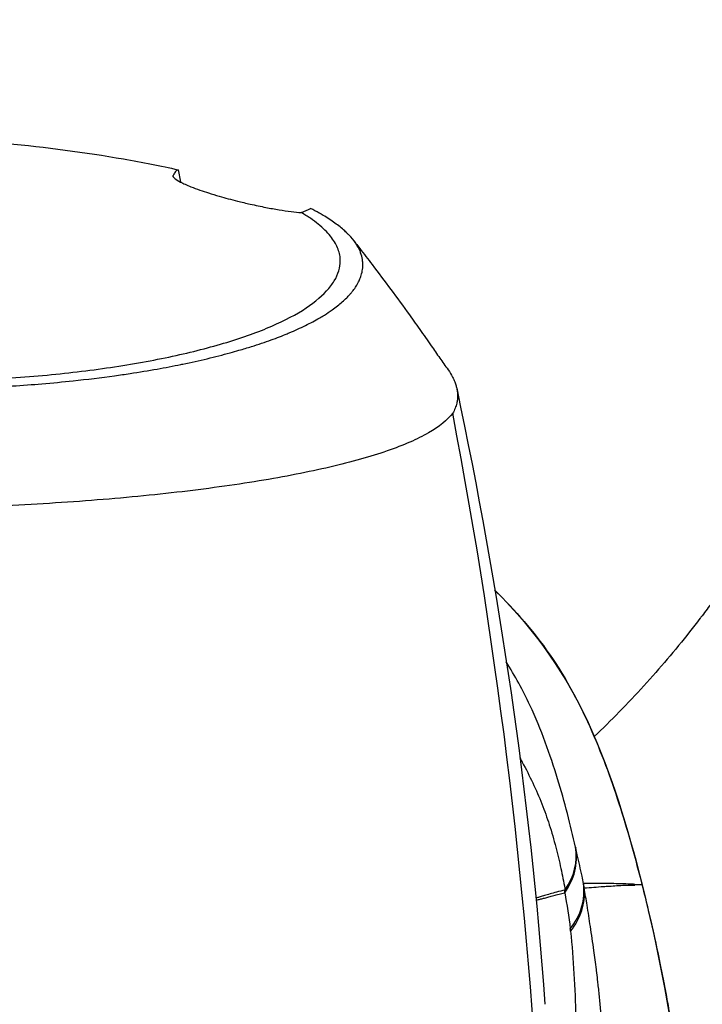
# Model space of a CAD drawing. Header units: millimetres. Extents: x 0 to 7374, y 0 to 4200.
# Tile 530 of 656: x 2046 to 2097, y 3799 to 3872. Entities that reach past the tile are written whole.
import ezdxf

# ---------------------------------------------------------------- set-up
doc = ezdxf.new("R2010")
doc.units = ezdxf.units.MM
doc.header["$LTSCALE"] = 0.2

# ---------------------------------------------------------------- blocks, each defined once
blk = doc.blocks.new('A$C9c4d0392')
for p, q in [((21.656, 194.644), (21.821, 193.739)), ((21.293, 194.125), (21.283, 194.231)), ((31.79, 184.855), (31.79, 184.855)), ((31.51, 184.645), (31.51, 184.645)), ((38.053, 174.114), (38.053, 174.114)), ((48.166, 148.727), (48.165, 148.726)), ((55.539, 141.578), (55.53, 141.628))]:
    blk.add_line(p, q)
for centre, radius, start, end in [((0, 187.5), 92, 325.69885, 214.30115), ((0, 187.5), 89.66, 327.95617, 52.39211), ((0, 129.2), 49, 58.97333, 58.9735)]:
    blk.add_arc(centre, radius, start, end)
for centre, major_axis, ratio, start_param, end_param in [((27.204, 192.556), (-5.39, -0.461), 0.335777, 2.271165, 2.458432), ((-0.319, 187.537), (35.745, 0.01), 0.258893, 0.433549, 0.474056), ((21.504, 152.82), (-13.327, 97.042), 0.246148, 4.359756, 4.925795), ((46.046, 143.395), (5.062, 1.191), 0.888718, 5.486335, 6.221467), ((46.027, 143.476), (5.065, 1.177), 0.874444, 5.509237, 6.22494), ((50.278, 149.164), (-1.072, 5.537), 0.020001, 2.605521, 2.637316), ((45.004, 147.773), (3.581, -9.738), 0.419869, 0.661122, 0.690259), ((46.59, 140.928), (5.091, 1.058), 0.891204, 5.462771, 6.218387), ((46.62, 140.77), (5.125, 0.881), 0.884624, 5.490127, 6.219639), ((40.795, 133.756), (8.363, 12.307), 0.592735, 5.705785, 5.736349), ((37.011, 123.423), (12.344, 17.643), 0.350177, 5.898883, 5.915341)]:
    blk.add_ellipse(centre, major_axis=major_axis, ratio=ratio, start_param=start_param, end_param=end_param)
for points, knots in [([(73.628, 206.403), (73.647, 206.329), (73.665, 206.256), (73.683, 206.182), (73.776, 205.805), (73.861, 205.435), (73.938, 205.074), (73.941, 205.06), (73.944, 205.046), (73.947, 205.033), (74.119, 204.229), (74.252, 203.482), (74.364, 202.723), (74.479, 201.949), (74.568, 201.176), (74.631, 200.401), (74.695, 199.626), (74.733, 198.85), (74.745, 198.074), (74.758, 197.298), (74.745, 196.522), (74.706, 195.745), (74.687, 195.357), (74.661, 194.97), (74.629, 194.582), (74.613, 194.391), (74.597, 194.212), (74.576, 194.001), (74.559, 193.833), (74.539, 193.64), (74.514, 193.42), (74.447, 192.844), (74.347, 192.081), (74.17, 191.104), (74.049, 190.439), (73.892, 189.674), (73.677, 188.801), (73.654, 188.707), (73.63, 188.612), (73.605, 188.515), (73.581, 188.421), (73.557, 188.325), (73.531, 188.229), (73.506, 188.134), (73.481, 188.039), (73.455, 187.942), (73.44, 187.884), (73.424, 187.824), (73.408, 187.764), (73.398, 187.729), (73.388, 187.692), (73.378, 187.656), (73.279, 187.292), (73.173, 186.911), (73.059, 186.514), (73.005, 186.328), (72.95, 186.138), (72.892, 185.944), (72.837, 185.758), (72.78, 185.568), (72.721, 185.374), (72.609, 185.008), (72.49, 184.629), (72.364, 184.238), (72.132, 183.517), (71.869, 182.74), (71.595, 181.973), (71.326, 181.221), (71.044, 180.47), (70.75, 179.722), (70.456, 178.974), (70.149, 178.229), (69.829, 177.486), (69.679, 177.136), (69.525, 176.787), (69.369, 176.439), (69.359, 176.417), (69.349, 176.396), (69.34, 176.374), (69.173, 176.004), (69.004, 175.635), (68.831, 175.267), (68.485, 174.53), (68.127, 173.796), (67.755, 173.066), (67.383, 172.335), (66.998, 171.608), (66.6, 170.885), (66.201, 170.16), (65.788, 169.438), (65.365, 168.726), (64.938, 168.007), (64.499, 167.295), (64.049, 166.591), (63.594, 165.88), (63.128, 165.177), (62.651, 164.483), (62.168, 163.781), (61.674, 163.087), (61.169, 162.403), (60.931, 162.08), (60.69, 161.759), (60.447, 161.44), (60.43, 161.418), (60.413, 161.396), (60.397, 161.374), (60.135, 161.032), (59.87, 160.692), (59.603, 160.354), (59.064, 159.673), (58.513, 159.002), (57.951, 158.34), (57.383, 157.67), (56.803, 157.011), (56.212, 156.362), (55.614, 155.706), (55.005, 155.06), (54.385, 154.425), (53.777, 153.802), (53.158, 153.19), (52.529, 152.588)], [1.860504, 1.860504, 1.860504, 1.860504, 1.870047, 1.870047, 1.870047, 1.919145, 1.919145, 1.919145, 1.921031, 1.921031, 1.921031, 2.030455, 2.030455, 2.030455, 2.141848, 2.141848, 2.141848, 2.253388, 2.253388, 2.253388, 2.364825, 2.364825, 2.364825, 2.420428, 2.420428, 2.420428, 2.447839, 2.447839, 2.447839, 2.469662, 2.469662, 2.469662, 2.526875, 2.526875, 2.526875, 2.565824, 2.565824, 2.565824, 2.570027, 2.570027, 2.570027, 2.574124, 2.574124, 2.574124, 2.578118, 2.578118, 2.578118, 2.580554, 2.580554, 2.580554, 2.582018, 2.582018, 2.582018, 2.596734, 2.596734, 2.596734, 2.60364, 2.60364, 2.60364, 2.610282, 2.610282, 2.610282, 2.622871, 2.622871, 2.622871, 2.646029, 2.646029, 2.646029, 2.668742, 2.668742, 2.668742, 2.691446, 2.691446, 2.691446, 2.702139, 2.702139, 2.702139, 2.702801, 2.702801, 2.702801, 2.71415, 2.71415, 2.71415, 2.736865, 2.736865, 2.736865, 2.759589, 2.759589, 2.759589, 2.782378, 2.782378, 2.782378, 2.805393, 2.805393, 2.805393, 2.82866, 2.82866, 2.82866, 2.852174, 2.852174, 2.852174, 2.863266, 2.863266, 2.863266, 2.86403, 2.86403, 2.86403, 2.87595, 2.87595, 2.87595, 2.899992, 2.899992, 2.899992, 2.924306, 2.924306, 2.924306, 2.948899, 2.948899, 2.948899, 2.973, 2.973, 2.973, 2.973]), ([(-17.613, 195.451), (-8.925, 196.956), (0.104, 197.404), (11.83, 196.33), (14.733, 195.946), (17.592, 195.451)], [0, 0, 0, 0, 2.656433, 2.656433, 3.53302, 3.53302, 3.53302, 3.53302]), ([(21.656, 194.644), (21.591, 194.622), (21.528, 194.577), (21.404, 194.439), (21.343, 194.346), (21.283, 194.231)], [-0.7990504, -0.7990504, -0.7990504, -0.7990504, -0.3995257, -0.3995257, -0.000001, -0.000001, -0.000001, -0.000001]), ([(21.283, 194.231), (21.253, 194.174), (21.291, 194.097), (21.498, 193.923), (21.639, 193.833), (22.034, 193.628), (22.291, 193.512), (22.807, 193.306), (23.029, 193.224), (23.475, 193.068), (23.69, 192.997), (24.169, 192.845), (24.433, 192.765), (25.145, 192.559), (25.598, 192.437), (26.374, 192.242), (26.69, 192.167), (27, 192.097)], [0.000001, 0.000001, 0.000001, 0.000001, 0.197273, 0.197273, 0.35304, 0.35304, 0.511664, 0.511664, 0.610998, 0.610998, 0.692664, 0.692664, 0.782539, 0.782539, 0.924801, 0.924801, 1.023327, 1.023327, 1.023327, 1.023327]), ([(-0.025, 178.325), (0.767, 178.325), (1.56, 178.33), (2.351, 178.34), (2.541, 178.343), (2.731, 178.346), (2.92, 178.349), (3.52, 178.359), (4.119, 178.373), (4.715, 178.39), (5.093, 178.401), (5.47, 178.414), (5.845, 178.428), (6.251, 178.443), (6.656, 178.459), (7.059, 178.478), (7.447, 178.496), (7.834, 178.516), (8.219, 178.537), (8.605, 178.558), (8.989, 178.581), (9.371, 178.606), (10.105, 178.654), (10.833, 178.708), (11.553, 178.769), (12.331, 178.834), (13.099, 178.907), (13.856, 178.987), (14.907, 179.099), (15.937, 179.224), (16.94, 179.364), (17.328, 179.417), (17.712, 179.473), (18.091, 179.531), (18.772, 179.635), (19.439, 179.745), (20.091, 179.861), (20.692, 179.969), (21.282, 180.081), (21.857, 180.199), (21.904, 180.208), (21.952, 180.218), (22, 180.228), (22.62, 180.356), (23.223, 180.49), (23.809, 180.63), (24.394, 180.769), (24.962, 180.914), (25.511, 181.065), (25.733, 181.125), (25.951, 181.187), (26.167, 181.249), (26.484, 181.341), (26.794, 181.435), (27.098, 181.53), (27.606, 181.69), (28.095, 181.855), (28.562, 182.024), (28.975, 182.174), (29.372, 182.328), (29.751, 182.484), (29.8, 182.505), (29.849, 182.525), (29.897, 182.545), (30.32, 182.723), (30.72, 182.905), (31.097, 183.09), (31.474, 183.275), (31.828, 183.464), (32.157, 183.656), (32.278, 183.727), (32.396, 183.798), (32.51, 183.869), (32.707, 183.992), (32.895, 184.116), (33.072, 184.242), (33.352, 184.44), (33.607, 184.64), (33.837, 184.843), (33.952, 184.945), (34.06, 185.046), (34.163, 185.149), (34.234, 185.22), (34.302, 185.292), (34.366, 185.364), (34.395, 185.395), (34.422, 185.427), (34.449, 185.458), (34.494, 185.51), (34.537, 185.562), (34.579, 185.614), (34.615, 185.659), (34.65, 185.705), (34.684, 185.75), (34.689, 185.757), (34.693, 185.763), (34.698, 185.77), (34.736, 185.822), (34.773, 185.875), (34.807, 185.927), (34.842, 185.98), (34.875, 186.032), (34.907, 186.085), (34.918, 186.104), (34.929, 186.123), (34.94, 186.141), (34.96, 186.175), (34.979, 186.209), (34.997, 186.243), (35.025, 186.296), (35.052, 186.349), (35.077, 186.402), (35.127, 186.508), (35.171, 186.615), (35.208, 186.721), (35.232, 186.791), (35.253, 186.861), (35.272, 186.931), (35.309, 187.074), (35.335, 187.216), (35.348, 187.358), (35.36, 187.478), (35.362, 187.599), (35.357, 187.718), (35.352, 187.808), (35.343, 187.898), (35.329, 187.987), (35.302, 188.155), (35.258, 188.322), (35.196, 188.488), (35.182, 188.527), (35.167, 188.565), (35.15, 188.604), (35.065, 188.808), (34.952, 189.01), (34.814, 189.212), (34.675, 189.414), (34.51, 189.614), (34.319, 189.813), (34.271, 189.862), (34.222, 189.912), (34.171, 189.961), (34.163, 189.97), (34.154, 189.978), (34.145, 189.986), (34.103, 190.027), (34.059, 190.068), (34.014, 190.109), (33.905, 190.208), (33.791, 190.306), (33.67, 190.403), (33.549, 190.501), (33.421, 190.597), (33.288, 190.694), (33.154, 190.79), (33.014, 190.886), (32.868, 190.981), (32.722, 191.076), (32.57, 191.171), (32.412, 191.264), (32.325, 191.316), (32.237, 191.367), (32.147, 191.417), (32.136, 191.423), (32.126, 191.429), (32.117, 191.435)], [0, 0, 0, 0, 2.300382, 2.300382, 2.300382, 2.853338, 2.853338, 2.853338, 4.600802, 4.600802, 4.600802, 5.706663, 5.706663, 5.706663, 6.901383, 6.901383, 6.901383, 8.051561, 8.051561, 8.051561, 9.201655, 9.201655, 9.201655, 11.413276, 11.413276, 11.413276, 13.802193, 13.802193, 13.802193, 17.119845, 17.119845, 17.119845, 18.402613, 18.402613, 18.402613, 20.702656, 20.702656, 20.702656, 22.826377, 22.826377, 22.826377, 23.002676, 23.002676, 23.002676, 25.302707, 25.302707, 25.302707, 27.602642, 27.602642, 27.602642, 28.532882, 28.532882, 28.532882, 29.902478, 29.902478, 29.902478, 32.20239, 32.20239, 32.20239, 34.239368, 34.239368, 34.239368, 34.50219, 34.50219, 34.50219, 36.801971, 36.801971, 36.801971, 39.101748, 39.101748, 39.101748, 39.945852, 39.945852, 39.945852, 41.401454, 41.401454, 41.401454, 43.701345, 43.701345, 43.701345, 44.851319, 44.851319, 44.851319, 45.652349, 45.652349, 45.652349, 46.001253, 46.001253, 46.001253, 46.576087, 46.576087, 46.576087, 47.078981, 47.078981, 47.078981, 47.150877, 47.150877, 47.150877, 47.725919, 47.725919, 47.725919, 48.301044, 48.301044, 48.301044, 48.505614, 48.505614, 48.505614, 48.875957, 48.875957, 48.875957, 49.450919, 49.450919, 49.450919, 50.600938, 50.600938, 50.600938, 51.358888, 51.358888, 51.358888, 52.900715, 52.900715, 52.900715, 54.212172, 54.212172, 54.212172, 55.200557, 55.200557, 55.200557, 57.065475, 57.065475, 57.065475, 57.500731, 57.500731, 57.500731, 59.800907, 59.800907, 59.800907, 62.100707, 62.100707, 62.100707, 62.675653, 62.675653, 62.675653, 62.772168, 62.772168, 62.772168, 63.250622, 63.250622, 63.250622, 64.400678, 64.400678, 64.400678, 65.550834, 65.550834, 65.550834, 66.70102, 66.70102, 66.70102, 67.851166, 67.851166, 67.851166, 68.478987, 68.478987, 68.478987, 68.552026, 68.552026, 68.552026, 68.552026]), ([(27, 192.097), (27.401, 192.007), (27.789, 191.926), (28.504, 191.788), (28.832, 191.73), (29.779, 191.576), (30.335, 191.507), (30.796, 191.469)], [0.000001, 0.000001, 0.000001, 0.000001, 0.1271329, 0.1271329, 0.2458855, 0.2458855, 0.4917709, 0.4917709, 0.4917709, 0.4917709]), ([(33.689, 187.874), (33.689, 187.874), (33.689, 187.874), (33.689, 187.875), (33.689, 187.875), (33.689, 187.875), (33.689, 187.875), (33.689, 187.875), (33.689, 187.875), (33.689, 187.875), (33.689, 187.875), (33.689, 187.876), (33.689, 187.876), (33.689, 187.88), (33.689, 187.884), (33.689, 187.905), (33.689, 187.923), (33.688, 187.958), (33.687, 187.976), (33.679, 188.138), (33.658, 188.282), (33.59, 188.57), (33.543, 188.714), (33.359, 189.148), (33.182, 189.435), (32.71, 190.02), (32.407, 190.317), (31.867, 190.755), (31.673, 190.9), (31.36, 191.115), (31.252, 191.186), (31.03, 191.328), (30.915, 191.399), (30.796, 191.469)], [1.303357, 1.303357, 1.303357, 1.303357, 1.303375, 1.303375, 1.303415, 1.303415, 1.303495, 1.303495, 1.303575, 1.303575, 1.303734, 1.303734, 1.30437, 1.30437, 1.308574, 1.308574, 1.33079, 1.33079, 1.352995, 1.352995, 1.532862, 1.532862, 1.714059, 1.714059, 2.080285, 2.080285, 2.468817, 2.468817, 2.663042, 2.663042, 2.76014, 2.76014, 2.857221, 2.857221, 2.857221, 2.857221]), ([(34.67, 189.408), (34.673, 189.405), (34.675, 189.401), (34.682, 189.393), (34.686, 189.388), (34.701, 189.369), (34.712, 189.354), (34.757, 189.295), (34.791, 189.252), (34.928, 189.076), (35.03, 188.944), (35.439, 188.413), (35.747, 188.01), (36.979, 186.389), (37.904, 185.145), (39.108, 183.472), (39.399, 183.063), (39.833, 182.448), (39.977, 182.242), (40.192, 181.934), (40.263, 181.831), (40.369, 181.678), (40.405, 181.627), (40.547, 181.422), (40.647, 181.276), (40.854, 180.978), (40.96, 180.826), (41.271, 180.385), (41.477, 180.095), (41.685, 179.806)], [0, 0, 0, 0, 0.001422, 0.001422, 0.003388, 0.003388, 0.009289, 0.009289, 0.02699, 0.02699, 0.080094, 0.080094, 0.23943, 0.23943, 0.717828, 0.717828, 0.871321, 0.871321, 0.94774, 0.94774, 0.985789, 0.985789, 1.004612, 1.004612, 1.061717, 1.061717, 1.12097, 1.12097, 1.23446, 1.23446, 1.23446, 1.23446]), ([(0.021, 178.882), (0.95, 178.882), (1.878, 178.891), (3.728, 178.928), (4.649, 178.956), (7.393, 179.066), (9.195, 179.177), (12.7, 179.477), (14.402, 179.665), (17.667, 180.124), (19.225, 180.393), (22.156, 180.998), (23.529, 181.335), (26.051, 182.067), (27.201, 182.463), (29.24, 183.303), (30.127, 183.748), (31.614, 184.68), (32.216, 185.165), (32.783, 185.781), (32.887, 185.905), (33.077, 186.153), (33.162, 186.277), (33.39, 186.651), (33.504, 186.902), (33.652, 187.393), (33.689, 187.635), (33.689, 187.874)], [0, 0, 0, 0, 2.853418, 2.853418, 5.706836, 5.706836, 11.413672, 11.413672, 17.120508, 17.120508, 22.827344, 22.827344, 28.53418, 28.53418, 34.241016, 34.241016, 39.947852, 39.947852, 45.654688, 45.654688, 47.081397, 47.081397, 48.508106, 48.508106, 51.361524, 51.361524, 54.127172, 54.127172, 54.127172, 54.127172]), ([(41.685, 179.806), (41.815, 179.625), (41.928, 179.443), (42.082, 179.147), (42.134, 179.033), (42.218, 178.818), (42.251, 178.719), (42.284, 178.599), (42.29, 178.577), (42.317, 178.471), (42.335, 178.388), (42.361, 178.232), (42.371, 178.156), (42.383, 178.02), (42.386, 177.956), (42.388, 177.836), (42.387, 177.78), (42.381, 177.675), (42.377, 177.626), (42.361, 177.496), (42.346, 177.411), (42.297, 177.201), (42.257, 177.076), (42.157, 176.826), (42.097, 176.702), (42.026, 176.579)], [1.149753, 1.149753, 1.149753, 1.149753, 1.437922, 1.437922, 1.621493, 1.621493, 1.784251, 1.784251, 1.819395, 1.819395, 1.951586, 1.951586, 2.06324, 2.06324, 2.16079, 2.16079, 2.246193, 2.246193, 2.322498, 2.322498, 2.460658, 2.460658, 2.666555, 2.666555, 2.872273, 2.872273, 2.872273, 2.872273]), ([(42.026, 176.579), (41.646, 176.077), (41.041, 175.59), (39.815, 174.89), (39.355, 174.66), (38.33, 174.214), (37.765, 173.996), (35.93, 173.36), (34.51, 172.96), (32.124, 172.402), (31.287, 172.223), (29.532, 171.879), (28.616, 171.715), (25.76, 171.245), (23.714, 170.963), (19.399, 170.468), (17.13, 170.254), (13.605, 169.989), (12.411, 169.909), (9.989, 169.771), (8.763, 169.711), (6.286, 169.611), (5.035, 169.572), (2.517, 169.519), (1.251, 169.505), (-0.032, 169.504)], [89.015206, 89.015206, 89.015206, 89.015206, 98.060919, 98.060919, 102.583776, 102.583776, 107.106633, 107.106633, 116.152347, 116.152347, 120.675204, 120.675204, 125.198061, 125.198061, 134.243774, 134.243774, 143.289488, 143.289488, 147.812345, 147.812345, 152.335202, 152.335202, 156.858059, 156.858059, 161.380916, 161.380916, 161.380916, 161.380916]), ([(45.137, 163.455), (48.273, 160.402), (50.548, 156.953), (53.882, 149.668), (55.022, 145.767), (56.006, 141.894)], [4.674183, 4.674183, 4.674183, 4.674183, 6.634941, 6.634941, 8.975351, 8.975351, 8.975351, 8.975351]), ([(45.145, 163.456), (46.696, 161.947), (48.057, 160.362), (50.509, 156.825), (51.515, 154.898), (53.192, 151.063), (53.868, 149.171), (55.074, 145.388), (55.591, 143.507), (56.064, 141.628)], [0.5182114, 0.5182114, 0.5182114, 0.5182114, 0.625, 0.625, 0.75, 0.75, 0.875, 0.875, 0.9999765, 0.9999765, 0.9999765, 0.9999765]), ([(51.143, 144.393), (50.77, 146.025), (50.34, 147.708), (49.264, 151.231), (48.611, 153.095), (47.247, 156.011), (46.656, 157.095), (45.991, 158.142)], [0, 0, 0, 0, 0.25, 0.25, 0.5, 0.5, 0.6476997, 0.6476997, 0.6476997, 0.6476997]), ([(46.996, 151.033), (47.05, 150.938), (47.104, 150.842), (47.166, 150.728), (47.177, 150.71), (47.464, 150.184), (47.725, 149.673), (48.21, 148.642), (48.435, 148.122), (48.841, 147.092), (49.023, 146.581), (49.19, 146.062), (49.191, 146.059), (49.192, 146.056), (49.369, 145.502), (49.53, 144.945), (49.814, 143.861), (49.939, 143.334), (50.16, 142.313), (50.258, 141.82), (50.356, 141.292), (50.362, 141.257), (50.368, 141.222)], [0.4809873, 0.4809873, 0.4809873, 0.4809873, 0.4969196, 0.4969196, 0.5, 0.5, 0.5844209, 0.5844209, 0.6686182, 0.6686182, 0.7495097, 0.7495097, 0.75, 0.75, 0.75, 0.8367562, 0.8367562, 0.9183781, 0.9183781, 0.9946164, 0.9946164, 1, 1, 1, 1]), ([(51.732, 141.69), (51.695, 141.868), (51.658, 142.047), (51.621, 142.226), (51.509, 142.757), (51.394, 143.291), (51.272, 143.829), (51.236, 143.988), (51.2, 144.147), (51.163, 144.306)], [0, 0, 0, 0, 0.206422, 0.206422, 0.206422, 0.819068, 0.819068, 0.819068, 1, 1, 1, 1]), ([(56.007, 141.892), (56.016, 141.857), (56.025, 141.821), (56.045, 141.733), (56.055, 141.68), (56.064, 141.628)], [0.9266009, 0.9266009, 0.9266009, 0.9266009, 0.9566446, 0.9566446, 1, 1, 1, 1]), ([(56.007, 141.892), (58.687, 131.34), (59.69, 120.767), (62.691, 98.274), (64.295, 86.252), (68.443, 55.459), (71.004, 36.831), (73.594, 18.138)], [0, 0, 0, 0, 6.388222, 6.388222, 13.734023, 13.734023, 25.271926, 25.271926, 25.271926, 25.271926]), ([(50.368, 141.222), (50.146, 141.163), (49.935, 141.107), (49.737, 141.052), (49.563, 141.005), (49.4, 140.959), (49.247, 140.916), (49.104, 140.876), (48.971, 140.837), (48.847, 140.8), (48.728, 140.765), (48.618, 140.732), (48.517, 140.701), (48.43, 140.675), (48.349, 140.65), (48.275, 140.626), (48.266, 140.623), (48.258, 140.621), (48.249, 140.618), (48.231, 140.612), (48.214, 140.607), (48.198, 140.601)], [0.0000001, 0.0000001, 0.0000001, 0.0000001, 0.125, 0.125, 0.125, 0.234375, 0.234375, 0.234375, 0.3361043, 0.3361043, 0.3361043, 0.4333475, 0.4333475, 0.4333475, 0.5167567, 0.5167567, 0.5167567, 0.5269344, 0.5269344, 0.5269344, 0.5470251, 0.5470251, 0.5470251, 0.5470251]), ([(48.211, 140.461), (48.225, 140.464), (48.238, 140.467), (48.259, 140.472), (48.265, 140.473), (48.29, 140.479), (48.309, 140.483), (48.401, 140.505), (48.482, 140.524), (48.655, 140.567), (48.749, 140.59), (48.948, 140.641), (49.055, 140.669), (49.28, 140.727), (49.399, 140.758), (49.648, 140.824), (49.779, 140.859), (50.052, 140.932), (50.193, 140.971), (50.341, 141.01)], [0.4584017, 0.4584017, 0.4584017, 0.4584017, 0.4747135, 0.4747135, 0.4825497, 0.4825497, 0.5035602, 0.5035602, 0.5861816, 0.5861816, 0.6691325, 0.6691325, 0.752211, 0.752211, 0.8352137, 0.8352137, 0.91791, 0.91791, 1, 1, 1, 1]), ([(55.53, 141.628), (55.425, 141.636), (55.321, 141.641), (55.217, 141.646), (54.744, 141.669), (54.277, 141.678), (53.811, 141.685), (53.162, 141.694), (52.518, 141.696), (51.879, 141.691), (51.83, 141.691), (51.781, 141.69), (51.732, 141.69)], [0, 0, 0, 0, 0.080676, 0.080676, 0.080676, 0.448088, 0.448088, 0.448088, 0.960584, 0.960584, 0.960584, 1, 1, 1, 1]), ([(51.784, 141.361), (52.259, 141.402), (52.736, 141.438), (53.354, 141.48), (53.493, 141.489), (54.016, 141.521), (54.4, 141.547), (54.934, 141.569), (55.082, 141.574), (55.333, 141.578), (55.436, 141.579), (55.539, 141.578)], [0, 0, 0, 0, 0.384021, 0.384021, 0.495752, 0.495752, 0.80223, 0.80223, 0.919123, 0.919123, 1, 1, 1, 1]), ([(53.819, 115.933), (53.812, 116.097), (53.805, 116.261), (53.786, 116.699), (53.775, 116.973), (53.739, 117.793), (53.715, 118.337), (53.643, 119.965), (53.595, 121.041), (53.515, 122.833), (53.483, 123.548), (53.424, 124.896), (53.397, 125.529), (53.342, 126.74), (53.316, 127.317), (53.276, 128.14), (53.264, 128.383), (53.249, 128.705), (53.245, 128.783), (53.222, 129.225), (53.203, 129.59), (53.156, 130.372), (53.13, 130.79), (53.081, 131.466), (53.06, 131.726), (53.008, 132.351), (52.975, 132.713), (52.905, 133.42), (52.868, 133.764), (52.813, 134.251), (52.797, 134.397), (52.752, 134.773), (52.724, 135.001), (52.692, 135.258), (52.688, 135.289), (52.625, 135.792), (52.563, 136.261), (52.417, 137.32), (52.332, 137.908), (52.164, 139.023), (52.082, 139.55), (51.928, 140.504), (51.857, 140.931), (51.784, 141.361)], [0, 0, 0, 0, 0.0187563, 0.0187563, 0.0502, 0.0502, 0.1130408, 0.1130408, 0.238686, 0.238686, 0.3223711, 0.3223711, 0.396323, 0.396323, 0.4631843, 0.4631843, 0.4910327, 0.4910327, 0.5, 0.5, 0.5414599, 0.5414599, 0.5888905, 0.5888905, 0.6185735, 0.6185735, 0.6605871, 0.6605871, 0.7012399, 0.7012399, 0.7186555, 0.7186555, 0.746278, 0.746278, 0.75, 0.75, 0.8078648, 0.8078648, 0.8812477, 0.8812477, 0.9470419, 0.9470419, 1, 1, 1, 1]), ([(56.064, 141.628), (56.238, 140.939), (56.404, 140.256), (56.695, 139.024), (56.821, 138.474), (57.105, 137.209), (57.258, 136.495), (57.471, 135.461), (57.535, 135.142), (57.698, 134.311), (57.795, 133.8), (57.929, 133.065), (57.969, 132.84), (58.095, 132.125), (58.178, 131.635), (58.338, 130.649), (58.415, 130.153), (58.539, 129.323), (58.587, 128.989), (58.661, 128.465), (58.687, 128.277), (58.764, 127.71), (58.814, 127.332), (58.919, 126.542), (58.972, 126.129), (59.094, 125.191), (59.161, 124.667), (59.251, 123.98), (59.272, 123.818), (59.459, 122.387), (59.628, 121.113), (59.966, 118.56), (60.136, 117.282), (60.342, 115.726), (60.38, 115.446), (60.571, 114.002), (60.725, 112.837), (61.09, 110.087), (61.3, 108.504), (61.543, 106.672), (61.576, 106.421), (61.622, 106.077), (61.634, 105.985), (63.217, 94.048), (64.789, 82.218), (66.376, 70.381), (66.383, 70.332), (67.249, 63.87), (68.11, 57.472), (69.692, 45.784), (70.412, 40.49), (71.161, 35.015), (71.187, 34.826), (71.6, 31.803), (71.988, 28.97), (72.765, 23.311), (73.153, 20.484), (73.577, 17.395), (73.612, 17.136), (73.851, 15.395), (74.054, 13.911), (74.42, 11.237), (74.584, 10.063), (74.774, 8.718), (74.798, 8.547), (74.838, 8.266), (74.853, 8.155), (74.87, 8.036), (74.872, 8.027), (74.977, 7.285), (75.081, 6.547), (75.236, 5.43), (75.287, 5.056), (75.368, 4.459), (75.398, 4.237), (75.442, 3.905), (75.457, 3.797), (75.477, 3.641), (75.484, 3.594), (75.529, 3.253), (75.567, 2.957), (75.635, 2.424), (75.666, 2.187), (75.711, 1.831), (75.726, 1.712), (75.807, 1.062), (75.873, 0.531), (75.939, 0.001)], [0.0000219, 0.0000219, 0.0000219, 0.0000219, 0.0143648, 0.0143648, 0.0258684, 0.0258684, 0.0406589, 0.0406589, 0.047259, 0.047259, 0.0578453, 0.0578453, 0.0625, 0.0625, 0.0726691, 0.0726691, 0.0829358, 0.0829358, 0.089848, 0.089848, 0.09375, 0.09375, 0.1016569, 0.1016569, 0.1104, 0.1104, 0.1215712, 0.1215712, 0.125, 0.125, 0.1519265, 0.1519265, 0.1788769, 0.1788769, 0.1847965, 0.1847965, 0.2093976, 0.2093976, 0.2427531, 0.2427531, 0.2480484, 0.2480484, 0.25, 0.25, 0.5, 0.5, 0.5010438, 0.5010438, 0.6370477, 0.6370477, 0.75, 0.75, 0.7540344, 0.7540344, 0.8146001, 0.8146001, 0.875, 0.875, 0.8805283, 0.8805283, 0.9121546, 0.9121546, 0.9375, 0.9375, 0.9411874, 0.9411874, 0.943574, 0.943574, 0.9437628, 0.9437628, 0.9595799, 0.9595799, 0.9674885, 0.9674885, 0.9721494, 0.9721494, 0.9744225, 0.9744225, 0.9753971, 0.9753971, 0.9815478, 0.9815478, 0.9864827, 0.9864827, 0.9889512, 0.9889512, 1, 1, 1, 1]), ([(50.771, 138.158), (50.989, 136.052), (51.09, 133.923), (51.164, 131.797), (51.165, 131.77), (51.166, 131.744), (51.167, 131.717), (51.204, 130.652), (51.24, 129.592), (51.277, 128.518), (51.314, 127.476), (51.346, 126.42), (51.37, 125.363), (51.371, 125.331), (51.372, 125.299), (51.373, 125.268), (51.422, 123.126), (51.468, 120.981), (51.432, 118.799), (51.431, 118.751), (51.43, 118.703), (51.43, 118.655), (51.412, 117.684), (51.379, 116.707), (51.342, 115.724), (51.336, 115.58), (51.33, 115.436), (51.325, 115.292), (51.302, 114.729), (51.28, 114.166), (51.259, 113.602), (51.249, 113.32), (51.239, 113.038), (51.231, 112.756), (51.228, 112.685), (51.225, 112.613), (51.222, 112.541), (51.216, 112.383), (51.211, 112.226), (51.206, 112.07)], [0, 0, 0, 0, 0.25, 0.25, 0.25, 0.2531277, 0.2531277, 0.2531277, 0.3783737, 0.3783737, 0.3783737, 0.5, 0.5, 0.5, 0.5036498, 0.5036498, 0.5036498, 0.75, 0.75, 0.75, 0.7554011, 0.7554011, 0.7554011, 0.8648711, 0.8648711, 0.8648711, 0.8808965, 0.8808965, 0.8808965, 0.9434369, 0.9434369, 0.9434369, 0.9746939, 0.9746939, 0.9746939, 0.982613, 0.982613, 0.982613, 0.9999998, 0.9999998, 0.9999998, 0.9999998])]:
    blk.add_open_spline(points, degree=3, knots=knots)
for points in [[(17.59, 195.45), (19.017, 195.205), (20.376, 194.933), (21.656, 194.644)], [(42.325, 178.431), (45.465, 163.503), (47.745, 148.353), (48.873, 132.729)], [(56.007, 141.894), (56.007, 141.893), (56.007, 141.893), (56.007, 141.892)], [(50.341, 141.01), (50.5, 140.125), (50.636, 139.232), (50.751, 138.331)], [(55.53, 141.628), (55.708, 141.628), (55.886, 141.628), (56.064, 141.628)]]:
    blk.add_open_spline(points, degree=3)

msp = doc.modelspace()

# ---------------------------------------------------------------- block references
msp.add_blockref('A$C9c4d0392', (2036.257, 3666.139))

doc.saveas('drawing.dxf')
